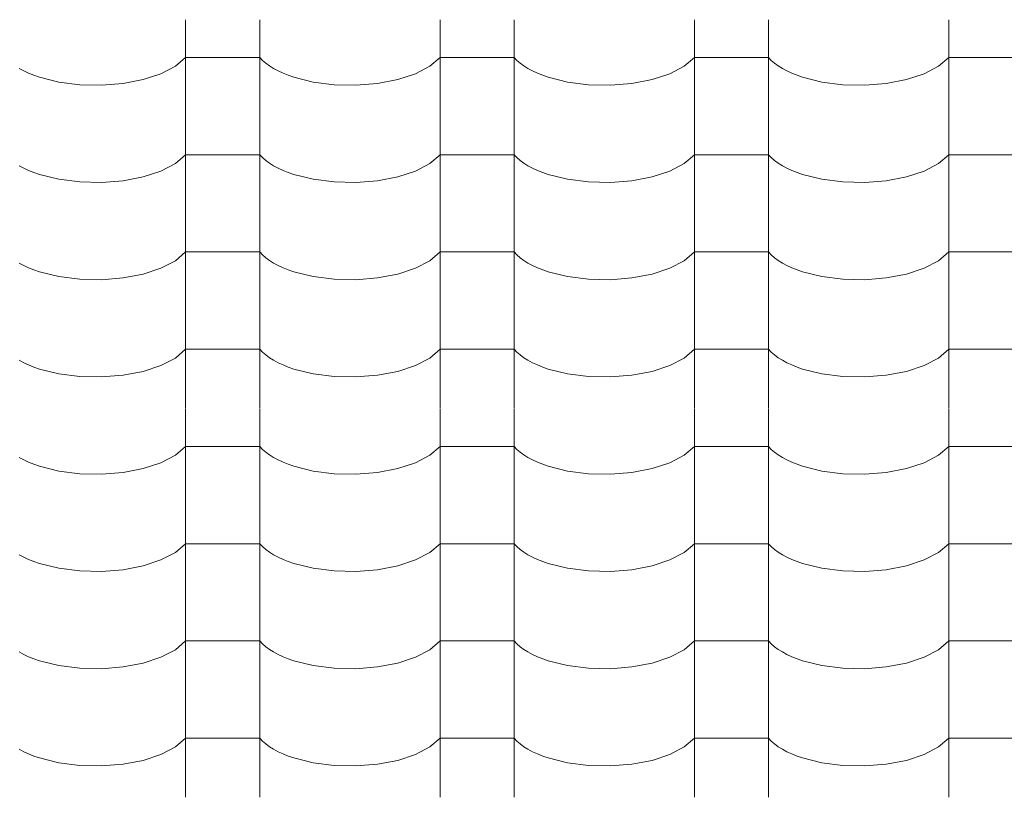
# Model space of a CAD drawing. Header units: millimetres. Extents: x -36478 to 31050, y -14815 to 11827.
# Tile 332 of 656: x -13374 to -12736, y 9419 to 9923. Entities that reach past the tile are written whole.
import ezdxf

# ---------------------------------------------------------------- set-up
doc = ezdxf.new("R2010")
doc.units = ezdxf.units.MM
doc.header["$MEASUREMENT"] = 0
doc.layers.add('Nové_Výplně - Povrchové', color=7, linetype='Continuous')

# ---------------------------------------------------------------- blocks, each defined once
blk = doc.blocks.new('*X13')
at = {"layer": 'Nové_Výplně - Povrchové', "color": 21, "linetype": 'Continuous', "lineweight": 20, "true_color": 0xffaaaa}
for p, q in [((-13266.72, 9923.34), (-13266.72, 9860.46)), ((-13218.69, 9923.34), (-13218.69, 9860.46)), ((-13101.72, 9923.34), (-13101.72, 9860.46)), ((-13053.69, 9923.34), (-13053.69, 9860.46)), ((-12936.72, 9923.34), (-12936.72, 9860.46)), ((-12888.69, 9923.34), (-12888.69, 9860.46)), ((-12771.72, 9923.34), (-12771.72, 9860.46)), ((-13282.7, 9888.25), (-13273.39, 9893.12)), ((-13273.39, 9893.12), (-13266.72, 9898.8)), ((-13242.71, 9898.8), (-13266.72, 9898.8)), ((-13218.69, 9898.8), (-13242.71, 9898.8)), ((-13218.69, 9898.8), (-13216.86, 9896.91)), ((-13216.86, 9896.91), (-13214.74, 9895.08)), ((-13214.74, 9895.08), (-13212.34, 9893.33)), ((-13212.34, 9893.33), (-13209.65, 9891.65)), ((-13117.7, 9888.25), (-13108.39, 9893.12)), ((-13108.39, 9893.12), (-13101.72, 9898.8)), ((-13077.71, 9898.8), (-13101.72, 9898.8)), ((-13053.69, 9898.8), (-13077.71, 9898.8)), ((-13053.69, 9898.8), (-13051.86, 9896.91)), ((-13051.86, 9896.91), (-13049.74, 9895.08)), ((-13049.74, 9895.08), (-13047.34, 9893.33)), ((-13047.34, 9893.33), (-13044.65, 9891.65)), ((-12952.7, 9888.25), (-12943.39, 9893.12)), ((-12943.39, 9893.12), (-12936.72, 9898.8)), ((-12912.71, 9898.8), (-12936.72, 9898.8)), ((-12888.69, 9898.8), (-12912.71, 9898.8)), ((-12888.69, 9898.8), (-12886.86, 9896.91)), ((-12886.86, 9896.91), (-12884.74, 9895.08)), ((-12884.74, 9895.08), (-12882.34, 9893.33)), ((-12882.34, 9893.33), (-12879.65, 9891.65)), ((-12787.7, 9888.25), (-12778.39, 9893.12)), ((-12778.39, 9893.12), (-12771.72, 9898.8)), ((-12747.71, 9898.8), (-12771.72, 9898.8)), ((-12723.69, 9898.8), (-12747.71, 9898.8)), ((-13374.65, 9891.65), (-13371.71, 9890.07)), ((-13371.71, 9890.07), (-13368.53, 9888.6)), ((-13368.53, 9888.6), (-13365.12, 9887.23)), ((-13365.12, 9887.23), (-13361.5, 9885.97)), ((-13294.18, 9884.46), (-13282.7, 9888.25)), ((-13209.65, 9891.65), (-13206.71, 9890.07)), ((-13206.71, 9890.07), (-13203.53, 9888.6)), ((-13203.53, 9888.6), (-13200.12, 9887.23)), ((-13200.12, 9887.23), (-13196.5, 9885.97)), ((-13129.18, 9884.46), (-13117.7, 9888.25)), ((-13044.65, 9891.65), (-13041.71, 9890.07)), ((-13041.71, 9890.07), (-13038.53, 9888.6)), ((-13038.53, 9888.6), (-13035.12, 9887.23)), ((-13035.12, 9887.23), (-13031.5, 9885.97)), ((-12964.18, 9884.46), (-12952.7, 9888.25)), ((-12879.65, 9891.65), (-12876.71, 9890.07)), ((-12876.71, 9890.07), (-12873.53, 9888.6)), ((-12873.53, 9888.6), (-12870.12, 9887.23)), ((-12870.12, 9887.23), (-12866.5, 9885.97)), ((-12799.18, 9884.46), (-12787.7, 9888.25)), ((-13361.5, 9885.97), (-13349.05, 9882.87)), ((-13349.05, 9882.87), (-13335.39, 9881.12)), ((-13335.39, 9881.12), (-13321.21, 9880.8)), ((-13321.21, 9880.8), (-13307.24, 9881.93)), ((-13307.24, 9881.93), (-13294.18, 9884.46)), ((-13196.5, 9885.97), (-13184.05, 9882.87)), ((-13184.05, 9882.87), (-13170.39, 9881.12)), ((-13170.39, 9881.12), (-13156.21, 9880.8)), ((-13156.21, 9880.8), (-13142.24, 9881.93)), ((-13142.24, 9881.93), (-13129.18, 9884.46)), ((-13031.5, 9885.97), (-13019.05, 9882.87)), ((-13019.05, 9882.87), (-13005.39, 9881.12)), ((-13005.39, 9881.12), (-12991.21, 9880.8)), ((-12991.21, 9880.8), (-12977.24, 9881.93)), ((-12977.24, 9881.93), (-12964.18, 9884.46)), ((-12866.5, 9885.97), (-12854.05, 9882.87)), ((-12854.05, 9882.87), (-12840.39, 9881.12)), ((-12840.39, 9881.12), (-12826.21, 9880.8)), ((-12826.21, 9880.8), (-12812.24, 9881.93)), ((-12812.24, 9881.93), (-12799.18, 9884.46)), ((-13266.72, 9860.23), (-13266.72, 9797.35)), ((-13218.69, 9860.23), (-13218.69, 9797.35)), ((-13101.72, 9860.23), (-13101.72, 9797.35)), ((-13053.69, 9860.23), (-13053.69, 9797.35)), ((-12936.72, 9860.23), (-12936.72, 9797.35)), ((-12888.69, 9860.23), (-12888.69, 9797.35)), ((-12771.72, 9860.23), (-12771.72, 9797.35)), ((-13273.39, 9830.01), (-13266.72, 9835.7)), ((-13242.71, 9835.7), (-13266.72, 9835.7)), ((-13218.69, 9835.7), (-13242.71, 9835.7)), ((-13218.69, 9835.7), (-13216.86, 9833.81)), ((-13108.39, 9830.01), (-13101.72, 9835.7)), ((-13077.71, 9835.7), (-13101.72, 9835.7)), ((-13053.69, 9835.7), (-13077.71, 9835.7)), ((-13053.69, 9835.7), (-13051.86, 9833.81)), ((-12943.39, 9830.01), (-12936.72, 9835.7)), ((-12912.71, 9835.7), (-12936.72, 9835.7)), ((-12888.69, 9835.7), (-12912.71, 9835.7)), ((-12888.69, 9835.7), (-12886.86, 9833.81)), ((-12778.39, 9830.01), (-12771.72, 9835.7)), ((-12747.71, 9835.7), (-12771.72, 9835.7)), ((-12723.69, 9835.7), (-12747.71, 9835.7)), ((-13282.7, 9825.14), (-13273.39, 9830.01)), ((-13216.86, 9833.81), (-13214.74, 9831.98)), ((-13214.74, 9831.98), (-13212.34, 9830.22)), ((-13212.34, 9830.22), (-13209.65, 9828.55)), ((-13117.7, 9825.14), (-13108.39, 9830.01)), ((-13051.86, 9833.81), (-13049.74, 9831.98)), ((-13049.74, 9831.98), (-13047.34, 9830.22)), ((-13047.34, 9830.22), (-13044.65, 9828.55)), ((-12952.7, 9825.14), (-12943.39, 9830.01)), ((-12886.86, 9833.81), (-12884.74, 9831.98)), ((-12884.74, 9831.98), (-12882.34, 9830.22)), ((-12882.34, 9830.22), (-12879.65, 9828.55)), ((-12787.7, 9825.14), (-12778.39, 9830.01)), ((-13374.65, 9828.55), (-13371.71, 9826.97)), ((-13371.71, 9826.97), (-13368.53, 9825.49)), ((-13368.53, 9825.49), (-13365.12, 9824.12)), ((-13365.12, 9824.12), (-13361.5, 9822.87)), ((-13361.5, 9822.87), (-13349.05, 9819.77)), ((-13294.18, 9821.35), (-13282.7, 9825.14)), ((-13209.65, 9828.55), (-13206.71, 9826.97)), ((-13206.71, 9826.97), (-13203.53, 9825.49)), ((-13203.53, 9825.49), (-13200.12, 9824.12)), ((-13200.12, 9824.12), (-13196.5, 9822.87)), ((-13196.5, 9822.87), (-13184.05, 9819.77)), ((-13129.18, 9821.35), (-13117.7, 9825.14)), ((-13044.65, 9828.55), (-13041.71, 9826.97)), ((-13041.71, 9826.97), (-13038.53, 9825.49)), ((-13038.53, 9825.49), (-13035.12, 9824.12)), ((-13035.12, 9824.12), (-13031.5, 9822.87)), ((-13031.5, 9822.87), (-13019.05, 9819.77)), ((-12964.18, 9821.35), (-12952.7, 9825.14)), ((-12879.65, 9828.55), (-12876.71, 9826.97)), ((-12876.71, 9826.97), (-12873.53, 9825.49)), ((-12873.53, 9825.49), (-12870.12, 9824.12)), ((-12870.12, 9824.12), (-12866.5, 9822.87)), ((-12866.5, 9822.87), (-12854.05, 9819.77)), ((-12799.18, 9821.35), (-12787.7, 9825.14)), ((-13349.05, 9819.77), (-13335.39, 9818.01)), ((-13335.39, 9818.01), (-13321.21, 9817.69)), ((-13321.21, 9817.69), (-13307.24, 9818.82)), ((-13307.24, 9818.82), (-13294.18, 9821.35)), ((-13184.05, 9819.77), (-13170.39, 9818.01)), ((-13170.39, 9818.01), (-13156.21, 9817.69)), ((-13156.21, 9817.69), (-13142.24, 9818.82)), ((-13142.24, 9818.82), (-13129.18, 9821.35)), ((-13019.05, 9819.77), (-13005.39, 9818.01)), ((-13005.39, 9818.01), (-12991.21, 9817.69)), ((-12991.21, 9817.69), (-12977.24, 9818.82)), ((-12977.24, 9818.82), (-12964.18, 9821.35)), ((-12854.05, 9819.77), (-12840.39, 9818.01)), ((-12840.39, 9818.01), (-12826.21, 9817.69)), ((-12826.21, 9817.69), (-12812.24, 9818.82)), ((-12812.24, 9818.82), (-12799.18, 9821.35)), ((-13266.72, 9797.13), (-13266.72, 9734.25)), ((-13218.69, 9797.13), (-13218.69, 9734.25)), ((-13101.72, 9797.13), (-13101.72, 9734.25)), ((-13053.69, 9797.13), (-13053.69, 9734.25)), ((-12936.72, 9797.13), (-12936.72, 9734.25)), ((-12888.69, 9797.13), (-12888.69, 9734.25)), ((-12771.72, 9797.13), (-12771.72, 9734.25)), ((-13273.39, 9766.91), (-13266.72, 9772.6)), ((-13242.71, 9772.6), (-13266.72, 9772.6)), ((-13218.69, 9772.6), (-13242.71, 9772.6)), ((-13218.69, 9772.6), (-13216.86, 9770.7)), ((-13108.39, 9766.91), (-13101.72, 9772.6)), ((-13077.71, 9772.6), (-13101.72, 9772.6)), ((-13053.69, 9772.6), (-13077.71, 9772.6)), ((-13053.69, 9772.6), (-13051.86, 9770.7)), ((-12943.39, 9766.91), (-12936.72, 9772.6)), ((-12912.71, 9772.6), (-12936.72, 9772.6)), ((-12888.69, 9772.6), (-12912.71, 9772.6)), ((-12888.69, 9772.6), (-12886.86, 9770.7)), ((-12778.39, 9766.91), (-12771.72, 9772.6)), ((-12747.71, 9772.6), (-12771.72, 9772.6)), ((-12723.69, 9772.6), (-12747.71, 9772.6)), ((-13374.65, 9765.44), (-13371.71, 9763.87)), ((-13282.7, 9762.04), (-13273.39, 9766.91)), ((-13216.86, 9770.7), (-13214.74, 9768.87)), ((-13214.74, 9768.87), (-13212.34, 9767.12)), ((-13212.34, 9767.12), (-13209.65, 9765.44)), ((-13209.65, 9765.44), (-13206.71, 9763.87)), ((-13117.7, 9762.04), (-13108.39, 9766.91)), ((-13051.86, 9770.7), (-13049.74, 9768.87)), ((-13049.74, 9768.87), (-13047.34, 9767.12)), ((-13047.34, 9767.12), (-13044.65, 9765.44)), ((-13044.65, 9765.44), (-13041.71, 9763.87)), ((-12952.7, 9762.04), (-12943.39, 9766.91)), ((-12886.86, 9770.7), (-12884.74, 9768.87)), ((-12884.74, 9768.87), (-12882.34, 9767.12)), ((-12882.34, 9767.12), (-12879.65, 9765.44)), ((-12879.65, 9765.44), (-12876.71, 9763.87)), ((-12787.7, 9762.04), (-12778.39, 9766.91)), ((-13371.71, 9763.87), (-13368.53, 9762.39)), ((-13368.53, 9762.39), (-13365.12, 9761.02)), ((-13365.12, 9761.02), (-13361.5, 9759.76)), ((-13361.5, 9759.76), (-13349.05, 9756.66)), ((-13294.18, 9758.25), (-13282.7, 9762.04)), ((-13206.71, 9763.87), (-13203.53, 9762.39)), ((-13203.53, 9762.39), (-13200.12, 9761.02)), ((-13200.12, 9761.02), (-13196.5, 9759.76)), ((-13196.5, 9759.76), (-13184.05, 9756.66)), ((-13129.18, 9758.25), (-13117.7, 9762.04)), ((-13041.71, 9763.87), (-13038.53, 9762.39)), ((-13038.53, 9762.39), (-13035.12, 9761.02)), ((-13035.12, 9761.02), (-13031.5, 9759.76)), ((-13031.5, 9759.76), (-13019.05, 9756.66)), ((-12964.18, 9758.25), (-12952.7, 9762.04)), ((-12876.71, 9763.87), (-12873.53, 9762.39)), ((-12873.53, 9762.39), (-12870.12, 9761.02)), ((-12870.12, 9761.02), (-12866.5, 9759.76)), ((-12866.5, 9759.76), (-12854.05, 9756.66)), ((-12799.18, 9758.25), (-12787.7, 9762.04)), ((-13349.05, 9756.66), (-13335.39, 9754.91)), ((-13335.39, 9754.91), (-13321.21, 9754.59)), ((-13321.21, 9754.59), (-13307.24, 9755.72)), ((-13307.24, 9755.72), (-13294.18, 9758.25)), ((-13184.05, 9756.66), (-13170.39, 9754.91)), ((-13170.39, 9754.91), (-13156.21, 9754.59)), ((-13156.21, 9754.59), (-13142.24, 9755.72)), ((-13142.24, 9755.72), (-13129.18, 9758.25)), ((-13019.05, 9756.66), (-13005.39, 9754.91)), ((-13005.39, 9754.91), (-12991.21, 9754.59)), ((-12991.21, 9754.59), (-12977.24, 9755.72)), ((-12977.24, 9755.72), (-12964.18, 9758.25)), ((-12854.05, 9756.66), (-12840.39, 9754.91)), ((-12840.39, 9754.91), (-12826.21, 9754.59)), ((-12826.21, 9754.59), (-12812.24, 9755.72)), ((-12812.24, 9755.72), (-12799.18, 9758.25)), ((-13266.72, 9734.02), (-13266.72, 9671.14)), ((-13218.69, 9734.02), (-13218.69, 9671.14)), ((-13101.72, 9734.02), (-13101.72, 9671.14)), ((-13053.69, 9734.02), (-13053.69, 9671.14)), ((-12936.72, 9734.02), (-12936.72, 9671.14)), ((-12888.69, 9734.02), (-12888.69, 9671.14)), ((-12771.72, 9734.02), (-12771.72, 9671.14)), ((-13273.39, 9703.8), (-13266.72, 9709.49)), ((-13242.71, 9709.49), (-13266.72, 9709.49)), ((-13218.69, 9709.49), (-13242.71, 9709.49)), ((-13218.69, 9709.49), (-13216.86, 9707.6)), ((-13216.86, 9707.6), (-13214.74, 9705.77)), ((-13108.39, 9703.8), (-13101.72, 9709.49)), ((-13077.71, 9709.49), (-13101.72, 9709.49)), ((-13053.69, 9709.49), (-13077.71, 9709.49)), ((-13053.69, 9709.49), (-13051.86, 9707.6)), ((-13051.86, 9707.6), (-13049.74, 9705.77)), ((-12943.39, 9703.8), (-12936.72, 9709.49)), ((-12912.71, 9709.49), (-12936.72, 9709.49)), ((-12888.69, 9709.49), (-12912.71, 9709.49)), ((-12888.69, 9709.49), (-12886.86, 9707.6)), ((-12886.86, 9707.6), (-12884.74, 9705.77)), ((-12778.39, 9703.8), (-12771.72, 9709.49)), ((-12747.71, 9709.49), (-12771.72, 9709.49)), ((-12723.69, 9709.49), (-12747.71, 9709.49)), ((-13374.65, 9702.34), (-13371.71, 9700.76)), ((-13282.7, 9698.94), (-13273.39, 9703.8)), ((-13214.74, 9705.77), (-13212.34, 9704.01)), ((-13212.34, 9704.01), (-13209.65, 9702.34)), ((-13209.65, 9702.34), (-13206.71, 9700.76)), ((-13117.7, 9698.94), (-13108.39, 9703.8)), ((-13049.74, 9705.77), (-13047.34, 9704.01)), ((-13047.34, 9704.01), (-13044.65, 9702.34)), ((-13044.65, 9702.34), (-13041.71, 9700.76)), ((-12952.7, 9698.94), (-12943.39, 9703.8)), ((-12884.74, 9705.77), (-12882.34, 9704.01)), ((-12882.34, 9704.01), (-12879.65, 9702.34)), ((-12879.65, 9702.34), (-12876.71, 9700.76)), ((-12787.7, 9698.94), (-12778.39, 9703.8)), ((-13371.71, 9700.76), (-13368.53, 9699.28)), ((-13368.53, 9699.28), (-13365.12, 9697.91)), ((-13365.12, 9697.91), (-13361.5, 9696.66)), ((-13361.5, 9696.66), (-13349.05, 9693.56)), ((-13307.24, 9692.61), (-13294.18, 9695.14)), ((-13294.18, 9695.14), (-13282.7, 9698.94)), ((-13206.71, 9700.76), (-13203.53, 9699.28)), ((-13203.53, 9699.28), (-13200.12, 9697.91)), ((-13200.12, 9697.91), (-13196.5, 9696.66)), ((-13196.5, 9696.66), (-13184.05, 9693.56)), ((-13142.24, 9692.61), (-13129.18, 9695.14)), ((-13129.18, 9695.14), (-13117.7, 9698.94)), ((-13041.71, 9700.76), (-13038.53, 9699.28)), ((-13038.53, 9699.28), (-13035.12, 9697.91)), ((-13035.12, 9697.91), (-13031.5, 9696.66)), ((-13031.5, 9696.66), (-13019.05, 9693.56)), ((-12977.24, 9692.61), (-12964.18, 9695.14)), ((-12964.18, 9695.14), (-12952.7, 9698.94)), ((-12876.71, 9700.76), (-12873.53, 9699.28)), ((-12873.53, 9699.28), (-12870.12, 9697.91)), ((-12870.12, 9697.91), (-12866.5, 9696.66)), ((-12866.5, 9696.66), (-12854.05, 9693.56)), ((-12812.24, 9692.61), (-12799.18, 9695.14)), ((-12799.18, 9695.14), (-12787.7, 9698.94)), ((-13349.05, 9693.56), (-13335.39, 9691.8)), ((-13335.39, 9691.8), (-13321.21, 9691.48)), ((-13321.21, 9691.48), (-13307.24, 9692.61)), ((-13184.05, 9693.56), (-13170.39, 9691.8)), ((-13170.39, 9691.8), (-13156.21, 9691.48)), ((-13156.21, 9691.48), (-13142.24, 9692.61)), ((-13019.05, 9693.56), (-13005.39, 9691.8)), ((-13005.39, 9691.8), (-12991.21, 9691.48)), ((-12991.21, 9691.48), (-12977.24, 9692.61)), ((-12854.05, 9693.56), (-12840.39, 9691.8)), ((-12840.39, 9691.8), (-12826.21, 9691.48)), ((-12826.21, 9691.48), (-12812.24, 9692.61)), ((-13266.72, 9670.92), (-13266.72, 9608.04)), ((-13218.69, 9670.92), (-13218.69, 9608.04)), ((-13101.72, 9670.92), (-13101.72, 9608.04)), ((-13053.69, 9670.92), (-13053.69, 9608.04)), ((-12936.72, 9670.92), (-12936.72, 9608.04)), ((-12888.69, 9670.92), (-12888.69, 9608.04)), ((-12771.72, 9670.92), (-12771.72, 9608.04)), ((-13273.39, 9640.7), (-13266.72, 9646.39)), ((-13242.71, 9646.39), (-13266.72, 9646.39)), ((-13218.69, 9646.39), (-13242.71, 9646.39)), ((-13218.69, 9646.39), (-13216.86, 9644.49)), ((-13216.86, 9644.49), (-13214.74, 9642.66)), ((-13108.39, 9640.7), (-13101.72, 9646.39)), ((-13077.71, 9646.39), (-13101.72, 9646.39)), ((-13053.69, 9646.39), (-13077.71, 9646.39)), ((-13053.69, 9646.39), (-13051.86, 9644.49)), ((-13051.86, 9644.49), (-13049.74, 9642.66)), ((-12943.39, 9640.7), (-12936.72, 9646.39)), ((-12912.71, 9646.39), (-12936.72, 9646.39)), ((-12888.69, 9646.39), (-12912.71, 9646.39)), ((-12888.69, 9646.39), (-12886.86, 9644.49)), ((-12886.86, 9644.49), (-12884.74, 9642.66)), ((-12778.39, 9640.7), (-12771.72, 9646.39)), ((-12747.71, 9646.39), (-12771.72, 9646.39)), ((-12723.69, 9646.39), (-12747.71, 9646.39)), ((-13374.65, 9639.24), (-13371.71, 9637.66)), ((-13371.71, 9637.66), (-13368.53, 9636.18)), ((-13282.7, 9635.83), (-13273.39, 9640.7)), ((-13214.74, 9642.66), (-13212.34, 9640.91)), ((-13212.34, 9640.91), (-13209.65, 9639.24)), ((-13209.65, 9639.24), (-13206.71, 9637.66)), ((-13206.71, 9637.66), (-13203.53, 9636.18)), ((-13117.7, 9635.83), (-13108.39, 9640.7)), ((-13049.74, 9642.66), (-13047.34, 9640.91)), ((-13047.34, 9640.91), (-13044.65, 9639.24)), ((-13044.65, 9639.24), (-13041.71, 9637.66)), ((-13041.71, 9637.66), (-13038.53, 9636.18)), ((-12952.7, 9635.83), (-12943.39, 9640.7)), ((-12884.74, 9642.66), (-12882.34, 9640.91)), ((-12882.34, 9640.91), (-12879.65, 9639.24)), ((-12879.65, 9639.24), (-12876.71, 9637.66)), ((-12876.71, 9637.66), (-12873.53, 9636.18)), ((-12787.7, 9635.83), (-12778.39, 9640.7)), ((-13368.53, 9636.18), (-13365.12, 9634.81)), ((-13365.12, 9634.81), (-13361.5, 9633.55)), ((-13361.5, 9633.55), (-13349.05, 9630.45)), ((-13307.24, 9629.51), (-13294.18, 9632.04)), ((-13294.18, 9632.04), (-13282.7, 9635.83)), ((-13203.53, 9636.18), (-13200.12, 9634.81)), ((-13200.12, 9634.81), (-13196.5, 9633.55)), ((-13196.5, 9633.55), (-13184.05, 9630.45)), ((-13142.24, 9629.51), (-13129.18, 9632.04)), ((-13129.18, 9632.04), (-13117.7, 9635.83)), ((-13038.53, 9636.18), (-13035.12, 9634.81)), ((-13035.12, 9634.81), (-13031.5, 9633.55)), ((-13031.5, 9633.55), (-13019.05, 9630.45)), ((-12977.24, 9629.51), (-12964.18, 9632.04)), ((-12964.18, 9632.04), (-12952.7, 9635.83)), ((-12873.53, 9636.18), (-12870.12, 9634.81)), ((-12870.12, 9634.81), (-12866.5, 9633.55)), ((-12866.5, 9633.55), (-12854.05, 9630.45)), ((-12812.24, 9629.51), (-12799.18, 9632.04)), ((-12799.18, 9632.04), (-12787.7, 9635.83)), ((-13349.05, 9630.45), (-13335.39, 9628.7)), ((-13335.39, 9628.7), (-13321.21, 9628.38)), ((-13321.21, 9628.38), (-13307.24, 9629.51)), ((-13184.05, 9630.45), (-13170.39, 9628.7)), ((-13170.39, 9628.7), (-13156.21, 9628.38)), ((-13156.21, 9628.38), (-13142.24, 9629.51)), ((-13019.05, 9630.45), (-13005.39, 9628.7)), ((-13005.39, 9628.7), (-12991.21, 9628.38)), ((-12991.21, 9628.38), (-12977.24, 9629.51)), ((-12854.05, 9630.45), (-12840.39, 9628.7)), ((-12840.39, 9628.7), (-12826.21, 9628.38)), ((-12826.21, 9628.38), (-12812.24, 9629.51)), ((-13266.72, 9607.81), (-13266.72, 9544.94)), ((-13218.69, 9607.81), (-13218.69, 9544.94)), ((-13101.72, 9607.81), (-13101.72, 9544.94)), ((-13053.69, 9607.81), (-13053.69, 9544.94)), ((-12936.72, 9607.81), (-12936.72, 9544.94)), ((-12888.69, 9607.81), (-12888.69, 9544.94)), ((-12771.72, 9607.81), (-12771.72, 9544.94)), ((-13273.39, 9577.59), (-13266.72, 9583.28)), ((-13242.71, 9583.28), (-13266.72, 9583.28)), ((-13218.69, 9583.28), (-13242.71, 9583.28)), ((-13218.69, 9583.28), (-13216.86, 9581.39)), ((-13216.86, 9581.39), (-13214.74, 9579.56)), ((-13108.39, 9577.59), (-13101.72, 9583.28)), ((-13077.71, 9583.28), (-13101.72, 9583.28)), ((-13053.69, 9583.28), (-13077.71, 9583.28)), ((-13053.69, 9583.28), (-13051.86, 9581.39)), ((-13051.86, 9581.39), (-13049.74, 9579.56)), ((-12943.39, 9577.59), (-12936.72, 9583.28)), ((-12912.71, 9583.28), (-12936.72, 9583.28)), ((-12888.69, 9583.28), (-12912.71, 9583.28)), ((-12888.69, 9583.28), (-12886.86, 9581.39)), ((-12886.86, 9581.39), (-12884.74, 9579.56)), ((-12778.39, 9577.59), (-12771.72, 9583.28)), ((-12747.71, 9583.28), (-12771.72, 9583.28)), ((-12723.69, 9583.28), (-12747.71, 9583.28)), ((-13374.65, 9576.13), (-13371.71, 9574.55)), ((-13371.71, 9574.55), (-13368.53, 9573.07)), ((-13282.7, 9572.73), (-13273.39, 9577.59)), ((-13214.74, 9579.56), (-13212.34, 9577.8)), ((-13212.34, 9577.8), (-13209.65, 9576.13)), ((-13209.65, 9576.13), (-13206.71, 9574.55)), ((-13206.71, 9574.55), (-13203.53, 9573.07)), ((-13117.7, 9572.73), (-13108.39, 9577.59)), ((-13049.74, 9579.56), (-13047.34, 9577.8)), ((-13047.34, 9577.8), (-13044.65, 9576.13)), ((-13044.65, 9576.13), (-13041.71, 9574.55)), ((-13041.71, 9574.55), (-13038.53, 9573.07)), ((-12952.7, 9572.73), (-12943.39, 9577.59)), ((-12884.74, 9579.56), (-12882.34, 9577.8)), ((-12882.34, 9577.8), (-12879.65, 9576.13)), ((-12879.65, 9576.13), (-12876.71, 9574.55)), ((-12876.71, 9574.55), (-12873.53, 9573.07)), ((-12787.7, 9572.73), (-12778.39, 9577.59)), ((-13368.53, 9573.07), (-13365.12, 9571.7)), ((-13365.12, 9571.7), (-13361.5, 9570.45)), ((-13361.5, 9570.45), (-13349.05, 9567.35)), ((-13349.05, 9567.35), (-13335.39, 9565.59)), ((-13307.24, 9566.41), (-13294.18, 9568.93)), ((-13294.18, 9568.93), (-13282.7, 9572.73)), ((-13203.53, 9573.07), (-13200.12, 9571.7)), ((-13200.12, 9571.7), (-13196.5, 9570.45)), ((-13196.5, 9570.45), (-13184.05, 9567.35)), ((-13184.05, 9567.35), (-13170.39, 9565.59)), ((-13142.24, 9566.41), (-13129.18, 9568.93)), ((-13129.18, 9568.93), (-13117.7, 9572.73)), ((-13038.53, 9573.07), (-13035.12, 9571.7)), ((-13035.12, 9571.7), (-13031.5, 9570.45)), ((-13031.5, 9570.45), (-13019.05, 9567.35)), ((-13019.05, 9567.35), (-13005.39, 9565.59)), ((-12977.24, 9566.41), (-12964.18, 9568.93)), ((-12964.18, 9568.93), (-12952.7, 9572.73)), ((-12873.53, 9573.07), (-12870.12, 9571.7)), ((-12870.12, 9571.7), (-12866.5, 9570.45)), ((-12866.5, 9570.45), (-12854.05, 9567.35)), ((-12854.05, 9567.35), (-12840.39, 9565.59)), ((-12812.24, 9566.41), (-12799.18, 9568.93)), ((-12799.18, 9568.93), (-12787.7, 9572.73)), ((-13335.39, 9565.59), (-13321.21, 9565.27)), ((-13321.21, 9565.27), (-13307.24, 9566.41)), ((-13170.39, 9565.59), (-13156.21, 9565.27)), ((-13156.21, 9565.27), (-13142.24, 9566.41)), ((-13005.39, 9565.59), (-12991.21, 9565.27)), ((-12991.21, 9565.27), (-12977.24, 9566.41)), ((-12840.39, 9565.59), (-12826.21, 9565.27)), ((-12826.21, 9565.27), (-12812.24, 9566.41)), ((-13266.72, 9544.71), (-13266.72, 9481.83)), ((-13218.69, 9544.71), (-13218.69, 9481.83)), ((-13101.72, 9544.71), (-13101.72, 9481.83)), ((-13053.69, 9544.71), (-13053.69, 9481.83)), ((-12936.72, 9544.71), (-12936.72, 9481.83)), ((-12888.69, 9544.71), (-12888.69, 9481.83)), ((-12771.72, 9544.71), (-12771.72, 9481.83)), ((-13273.39, 9514.49), (-13266.72, 9520.18)), ((-13242.71, 9520.18), (-13266.72, 9520.18)), ((-13218.69, 9520.18), (-13242.71, 9520.18)), ((-13218.69, 9520.18), (-13216.86, 9518.28)), ((-13216.86, 9518.28), (-13214.74, 9516.45)), ((-13214.74, 9516.45), (-13212.34, 9514.7)), ((-13108.39, 9514.49), (-13101.72, 9520.18)), ((-13077.71, 9520.18), (-13101.72, 9520.18)), ((-13053.69, 9520.18), (-13077.71, 9520.18)), ((-13053.69, 9520.18), (-13051.86, 9518.28)), ((-13051.86, 9518.28), (-13049.74, 9516.45)), ((-13049.74, 9516.45), (-13047.34, 9514.7)), ((-12943.39, 9514.49), (-12936.72, 9520.18)), ((-12912.71, 9520.18), (-12936.72, 9520.18)), ((-12888.69, 9520.18), (-12912.71, 9520.18)), ((-12888.69, 9520.18), (-12886.86, 9518.28)), ((-12886.86, 9518.28), (-12884.74, 9516.45)), ((-12884.74, 9516.45), (-12882.34, 9514.7)), ((-12778.39, 9514.49), (-12771.72, 9520.18)), ((-12747.71, 9520.18), (-12771.72, 9520.18)), ((-12723.69, 9520.18), (-12747.71, 9520.18)), ((-13374.65, 9513.03), (-13371.71, 9511.45)), ((-13371.71, 9511.45), (-13368.53, 9509.97)), ((-13368.53, 9509.97), (-13365.12, 9508.6)), ((-13294.18, 9505.83), (-13282.7, 9509.62)), ((-13282.7, 9509.62), (-13273.39, 9514.49)), ((-13212.34, 9514.7), (-13209.65, 9513.03)), ((-13209.65, 9513.03), (-13206.71, 9511.45)), ((-13206.71, 9511.45), (-13203.53, 9509.97)), ((-13203.53, 9509.97), (-13200.12, 9508.6)), ((-13129.18, 9505.83), (-13117.7, 9509.62)), ((-13117.7, 9509.62), (-13108.39, 9514.49)), ((-13047.34, 9514.7), (-13044.65, 9513.03)), ((-13044.65, 9513.03), (-13041.71, 9511.45)), ((-13041.71, 9511.45), (-13038.53, 9509.97)), ((-13038.53, 9509.97), (-13035.12, 9508.6)), ((-12964.18, 9505.83), (-12952.7, 9509.62)), ((-12952.7, 9509.62), (-12943.39, 9514.49)), ((-12882.34, 9514.7), (-12879.65, 9513.03)), ((-12879.65, 9513.03), (-12876.71, 9511.45)), ((-12876.71, 9511.45), (-12873.53, 9509.97)), ((-12873.53, 9509.97), (-12870.12, 9508.6)), ((-12799.18, 9505.83), (-12787.7, 9509.62)), ((-12787.7, 9509.62), (-12778.39, 9514.49)), ((-13365.12, 9508.6), (-13361.5, 9507.35)), ((-13361.5, 9507.35), (-13349.05, 9504.24)), ((-13349.05, 9504.24), (-13335.39, 9502.49)), ((-13321.21, 9502.17), (-13307.24, 9503.3)), ((-13307.24, 9503.3), (-13294.18, 9505.83)), ((-13200.12, 9508.6), (-13196.5, 9507.35)), ((-13196.5, 9507.35), (-13184.05, 9504.24)), ((-13184.05, 9504.24), (-13170.39, 9502.49)), ((-13156.21, 9502.17), (-13142.24, 9503.3)), ((-13142.24, 9503.3), (-13129.18, 9505.83)), ((-13035.12, 9508.6), (-13031.5, 9507.35)), ((-13031.5, 9507.35), (-13019.05, 9504.24)), ((-13019.05, 9504.24), (-13005.39, 9502.49)), ((-12991.21, 9502.17), (-12977.24, 9503.3)), ((-12977.24, 9503.3), (-12964.18, 9505.83)), ((-12870.12, 9508.6), (-12866.5, 9507.35)), ((-12866.5, 9507.35), (-12854.05, 9504.24)), ((-12854.05, 9504.24), (-12840.39, 9502.49)), ((-12826.21, 9502.17), (-12812.24, 9503.3)), ((-12812.24, 9503.3), (-12799.18, 9505.83)), ((-13335.39, 9502.49), (-13321.21, 9502.17)), ((-13170.39, 9502.49), (-13156.21, 9502.17)), ((-13005.39, 9502.49), (-12991.21, 9502.17)), ((-12840.39, 9502.49), (-12826.21, 9502.17)), ((-13266.72, 9481.6), (-13266.72, 9418.73)), ((-13218.69, 9481.6), (-13218.69, 9418.73)), ((-13101.72, 9481.6), (-13101.72, 9418.73)), ((-13053.69, 9481.6), (-13053.69, 9418.73)), ((-12936.72, 9481.6), (-12936.72, 9418.73)), ((-12888.69, 9481.6), (-12888.69, 9418.73)), ((-12771.72, 9481.6), (-12771.72, 9418.73)), ((-13273.39, 9451.38), (-13266.72, 9457.07)), ((-13242.71, 9457.07), (-13266.72, 9457.07)), ((-13218.69, 9457.07), (-13242.71, 9457.07)), ((-13218.69, 9457.07), (-13216.86, 9455.18)), ((-13216.86, 9455.18), (-13214.74, 9453.35)), ((-13214.74, 9453.35), (-13212.34, 9451.59)), ((-13108.39, 9451.38), (-13101.72, 9457.07)), ((-13077.71, 9457.07), (-13101.72, 9457.07)), ((-13053.69, 9457.07), (-13077.71, 9457.07)), ((-13053.69, 9457.07), (-13051.86, 9455.18)), ((-13051.86, 9455.18), (-13049.74, 9453.35)), ((-13049.74, 9453.35), (-13047.34, 9451.59)), ((-12943.39, 9451.38), (-12936.72, 9457.07)), ((-12912.71, 9457.07), (-12936.72, 9457.07)), ((-12888.69, 9457.07), (-12912.71, 9457.07)), ((-12888.69, 9457.07), (-12886.86, 9455.18)), ((-12886.86, 9455.18), (-12884.74, 9453.35)), ((-12884.74, 9453.35), (-12882.34, 9451.59)), ((-12778.39, 9451.38), (-12771.72, 9457.07)), ((-12747.71, 9457.07), (-12771.72, 9457.07)), ((-12723.69, 9457.07), (-12747.71, 9457.07)), ((-13374.65, 9449.92), (-13371.71, 9448.34)), ((-13371.71, 9448.34), (-13368.53, 9446.86)), ((-13368.53, 9446.86), (-13365.12, 9445.49)), ((-13294.18, 9442.72), (-13282.7, 9446.52)), ((-13282.7, 9446.52), (-13273.39, 9451.38)), ((-13212.34, 9451.59), (-13209.65, 9449.92)), ((-13209.65, 9449.92), (-13206.71, 9448.34)), ((-13206.71, 9448.34), (-13203.53, 9446.86)), ((-13203.53, 9446.86), (-13200.12, 9445.49)), ((-13129.18, 9442.72), (-13117.7, 9446.52)), ((-13117.7, 9446.52), (-13108.39, 9451.38)), ((-13047.34, 9451.59), (-13044.65, 9449.92)), ((-13044.65, 9449.92), (-13041.71, 9448.34)), ((-13041.71, 9448.34), (-13038.53, 9446.86)), ((-13038.53, 9446.86), (-13035.12, 9445.49)), ((-12964.18, 9442.72), (-12952.7, 9446.52)), ((-12952.7, 9446.52), (-12943.39, 9451.38)), ((-12882.34, 9451.59), (-12879.65, 9449.92)), ((-12879.65, 9449.92), (-12876.71, 9448.34)), ((-12876.71, 9448.34), (-12873.53, 9446.86)), ((-12873.53, 9446.86), (-12870.12, 9445.49)), ((-12799.18, 9442.72), (-12787.7, 9446.52)), ((-12787.7, 9446.52), (-12778.39, 9451.38)), ((-13365.12, 9445.49), (-13361.5, 9444.24)), ((-13361.5, 9444.24), (-13349.05, 9441.14)), ((-13349.05, 9441.14), (-13335.39, 9439.38)), ((-13335.39, 9439.38), (-13321.21, 9439.06)), ((-13321.21, 9439.06), (-13307.24, 9440.2)), ((-13307.24, 9440.2), (-13294.18, 9442.72)), ((-13200.12, 9445.49), (-13196.5, 9444.24)), ((-13196.5, 9444.24), (-13184.05, 9441.14)), ((-13184.05, 9441.14), (-13170.39, 9439.38)), ((-13170.39, 9439.38), (-13156.21, 9439.06)), ((-13156.21, 9439.06), (-13142.24, 9440.2)), ((-13142.24, 9440.2), (-13129.18, 9442.72)), ((-13035.12, 9445.49), (-13031.5, 9444.24)), ((-13031.5, 9444.24), (-13019.05, 9441.14)), ((-13019.05, 9441.14), (-13005.39, 9439.38)), ((-13005.39, 9439.38), (-12991.21, 9439.06)), ((-12991.21, 9439.06), (-12977.24, 9440.2)), ((-12977.24, 9440.2), (-12964.18, 9442.72)), ((-12870.12, 9445.49), (-12866.5, 9444.24)), ((-12866.5, 9444.24), (-12854.05, 9441.14)), ((-12854.05, 9441.14), (-12840.39, 9439.38)), ((-12840.39, 9439.38), (-12826.21, 9439.06)), ((-12826.21, 9439.06), (-12812.24, 9440.2)), ((-12812.24, 9440.2), (-12799.18, 9442.72))]:
    blk.add_line(p, q, dxfattribs=at)
blk = doc.blocks.new('výplň_6_1', base_point=(0, 0))
at = {"layer": 'Nové_Výplně - Povrchové', "color": 21, "linetype": 'Continuous', "lineweight": 20, "true_color": 0xffaaaa}
blk.add_blockref('*X13', (0, 0), dxfattribs=at)

msp = doc.modelspace()

# ---------------------------------------------------------------- block references
at = {"layer": 'Nové_Výplně - Povrchové', "color": 21, "linetype": 'Continuous', "lineweight": 20, "true_color": 0xffaaaa}
msp.add_blockref('výplň_6_1', (0, 0), dxfattribs=at)

doc.saveas('drawing.dxf')
